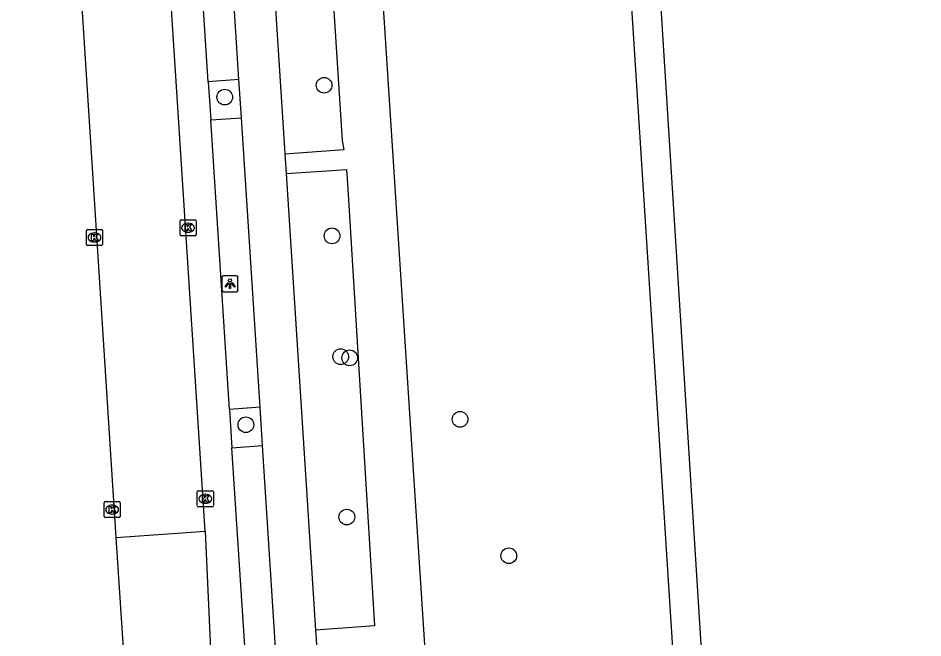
# Model space of a CAD drawing. Extents: x 160732 to 162105, y 387428 to 388479.
# Drawn here: x 160753.5 to 160809.9, y 387907 to 387945.5 of the extents above; entities that cross this region are included whole.
import ezdxf

# ---------------------------------------------------------------- set-up
doc = ezdxf.new("R2010")
doc.units = 0
for name, color, linetype in [('IMGEO_Boom', 7, 'Continuous'), ('IMGEO_Fietspad_gesloten', 7, 'Continuous'), ('IMGEO_Groenvoorziening', 7, 'Continuous'), ('IMGEO_Kolk', 7, 'Continuous'), ('IMGEO_Lichtpunt', 7, 'Continuous'), ('IMGEO_Meer_plas_ven_vijver', 7, 'Continuous'), ('IMGEO_Parkeervlak_open', 7, 'Continuous'), ('IMGEO_Rijbaan_lokaal_gesloten', 7, 'Continuous'), ('IMGEO_Voetpad_open', 7, 'Continuous')]:
    doc.layers.add(name, color=color, linetype=linetype)

msp = doc.modelspace()

# ---------------------------------------------------------------- linework, layer by layer
at = {"layer": 'IMGEO_Boom'}
for centre in [(160772.603, 387941.357), (160766.416, 387940.618), (160773.098, 387931.987), (160773.636, 387924.471), (160774.197, 387924.396), (160781.07, 387920.569), (160767.732, 387920.235), (160774.019, 387914.491), (160784.103, 387912.084)]:
    msp.add_circle(centre, 0.489, dxfattribs=at)
at = {"layer": 'IMGEO_Fietspad_gesloten'}
for points in [[(160785.835, 387796.449), (160785.14, 387807.414), (160782.554, 387849.903), (160772.814, 388000), (160770.609, 388033.989), (160770.417, 388036.928), (160773.499, 388037.066), (160773.388, 388039.695)], [(160767.303, 387941.725), (160766.164, 387959.404)], [(160768.938, 387956.103), (160772.547, 387956.332), (160773.734, 387937.928), (160773.823, 387937.339), (160770.167, 387937.078)], [(160768.938, 387956.103), (160770.165, 387937.104), (160770.167, 387937.078)], [(160767.457, 387939.326), (160767.303, 387941.725)], [(160768.616, 387921.33), (160767.457, 387939.326)], [(160770.167, 387937.078), (160770.243, 387935.892), (160770.245, 387935.866)], [(160770.245, 387935.866), (160773.992, 387936.116), (160774.073, 387934.904), (160775.746, 387907.719), (160772.073, 387907.458)], [(160770.245, 387935.866), (160772.073, 387907.458)], [(160768.77, 387918.939), (160768.616, 387921.33)], [(160769.87, 387901.863), (160768.77, 387918.939)], [(160772.073, 387907.458), (160772.15, 387906.263)]]:
    msp.add_lwpolyline(points, dxfattribs=at)
at = {"layer": 'IMGEO_Groenvoorziening'}
msp.add_lwpolyline([(160804.527, 387806.316), (160803.555, 387806.564), (160802.656, 387807.01), (160801.869, 387807.632), (160801.228, 387808.404), (160800.762, 387809.293), (160800.601, 387809.769), (160800.433, 387810.758), (160788.313, 388000), (160786.861, 388022.113), (160787.07, 388023.425), (160787.432, 388024.236), (160788.27, 388025.267), (160789.315, 388025.958), (160806.244, 388030.763), (160806.63, 388031.671), (160809.89, 388032.592)], dxfattribs=at)
at = {"layer": 'IMGEO_Kolk'}
for p, q in [((160763.63, 387932.066), (160763.63, 387932.918)), ((160763.705, 387932.992), (160764.557, 387932.992)), ((160764.118, 387932.772), (160764.143, 387932.772)), ((160764.631, 387932.918), (160764.631, 387932.066)), ((160757.805, 387931.459), (160757.805, 387932.311)), ((160757.88, 387932.385), (160758.732, 387932.385)), ((160758.293, 387932.165), (160758.318, 387932.165)), ((160758.806, 387932.311), (160758.806, 387931.459)), ((160764.141, 387932.212), (160764.116, 387932.212)), ((160758.316, 387931.605), (160758.291, 387931.605)), ((160764.557, 387931.992), (160763.705, 387931.992)), ((160758.732, 387931.385), (160757.88, 387931.385)), ((160764.706, 387915.199), (160764.706, 387916.051)), ((160764.781, 387916.125), (160765.633, 387916.125)), ((160765.194, 387915.905), (160765.219, 387915.905)), ((160765.707, 387916.051), (160765.707, 387915.199)), ((160758.908, 387914.527), (160758.908, 387915.379)), ((160758.983, 387915.453), (160759.835, 387915.453)), ((160759.909, 387915.379), (160759.909, 387914.527)), ((160765.217, 387915.345), (160765.192, 387915.345)), ((160759.419, 387914.673), (160759.394, 387914.673)), ((160759.396, 387915.233), (160759.421, 387915.233)), ((160765.633, 387915.125), (160764.781, 387915.125)), ((160759.835, 387914.453), (160758.983, 387914.453))]:
    msp.add_line(p, q, dxfattribs=at)
for points in [[(160763.63, 387932.066), (160763.63, 387932.918)], [(160763.705, 387932.992), (160764.557, 387932.992)], [(160764.631, 387932.918), (160764.631, 387932.066)], [(160757.805, 387931.459), (160757.805, 387932.311)], [(160757.88, 387932.385), (160758.732, 387932.385)], [(160758.806, 387932.311), (160758.806, 387931.459)], [(160763.951, 387932.692), (160764.074, 387932.692), (160764.074, 387932.541), (160764.204, 387932.692), (160764.368, 387932.692), (160764.222, 387932.541), (160764.375, 387932.292), (160764.223, 387932.292), (160764.138, 387932.456), (160764.074, 387932.389), (160764.074, 387932.292), (160763.951, 387932.292), (160763.951, 387932.692)], [(160758.126, 387932.085), (160758.249, 387932.085), (160758.249, 387931.934), (160758.379, 387932.085), (160758.543, 387932.085), (160758.397, 387931.934), (160758.55, 387931.685), (160758.398, 387931.685), (160758.313, 387931.849), (160758.249, 387931.782), (160758.249, 387931.685), (160758.126, 387931.685), (160758.126, 387932.085)], [(160764.557, 387931.992), (160763.705, 387931.992)], [(160758.732, 387931.385), (160757.88, 387931.385)], [(160764.706, 387915.199), (160764.706, 387916.051)], [(160764.781, 387916.125), (160765.633, 387916.125)], [(160765.027, 387915.825), (160765.15, 387915.825), (160765.15, 387915.674), (160765.28, 387915.825), (160765.444, 387915.825), (160765.298, 387915.674), (160765.451, 387915.425), (160765.299, 387915.425), (160765.214, 387915.589), (160765.15, 387915.522), (160765.15, 387915.425), (160765.027, 387915.425), (160765.027, 387915.825)], [(160765.707, 387916.051), (160765.707, 387915.199)], [(160758.908, 387914.527), (160758.908, 387915.379)], [(160758.983, 387915.453), (160759.835, 387915.453)], [(160759.909, 387915.379), (160759.909, 387914.527)], [(160759.229, 387915.153), (160759.352, 387915.153), (160759.352, 387915.002), (160759.482, 387915.153), (160759.646, 387915.153), (160759.5, 387915.002), (160759.653, 387914.753), (160759.501, 387914.753), (160759.416, 387914.917), (160759.352, 387914.85), (160759.352, 387914.753), (160759.229, 387914.753), (160759.229, 387915.153)], [(160765.633, 387915.125), (160764.781, 387915.125)], [(160759.835, 387914.453), (160758.983, 387914.453)]]:
    msp.add_lwpolyline(points, dxfattribs=at)
for centre, start, end in [((160763.707, 387932.916), 91.552, 178.448), ((160763.707, 387932.916), 91.552, 178.448), ((160764.555, 387932.916), 1.552, 88.448), ((160764.555, 387932.916), 1.552, 88.448), ((160757.882, 387932.309), 91.552, 178.448), ((160757.882, 387932.309), 91.552, 178.448), ((160758.73, 387932.309), 1.552, 88.448), ((160758.73, 387932.309), 1.552, 88.448), ((160763.707, 387932.068), 181.552, 268.448), ((160763.707, 387932.068), 181.552, 268.448), ((160764.555, 387932.068), 271.552, 358.448), ((160764.555, 387932.068), 271.552, 358.448), ((160757.882, 387931.461), 181.552, 268.448), ((160757.882, 387931.461), 181.552, 268.448), ((160758.73, 387931.461), 271.552, 358.448), ((160758.73, 387931.461), 271.552, 358.448), ((160764.783, 387916.049), 91.552, 178.448), ((160764.783, 387916.049), 91.552, 178.448), ((160765.631, 387916.049), 1.552, 88.448), ((160765.631, 387916.049), 1.552, 88.448), ((160758.985, 387915.377), 91.552, 178.448), ((160758.985, 387915.377), 91.552, 178.448), ((160759.833, 387915.377), 1.552, 88.448), ((160759.833, 387915.377), 1.552, 88.448), ((160764.783, 387915.201), 181.552, 268.448), ((160764.783, 387915.201), 181.552, 268.448), ((160765.631, 387915.201), 271.552, 358.448), ((160765.631, 387915.201), 271.552, 358.448), ((160758.985, 387914.529), 181.552, 268.448), ((160758.985, 387914.529), 181.552, 268.448), ((160759.833, 387914.529), 271.552, 358.448), ((160759.833, 387914.529), 271.552, 358.448)]:
    msp.add_arc(centre, 0.0765, start, end, dxfattribs=at)
for centre, major_axis, ratio, start_param, end_param in [((160764.117, 387932.492), (-0.387, 0.002), 0.722429, 4.712389, 7.853982), ((160764.142, 387932.492), (-0.39, 0.002), 0.717154, 1.570796, 4.712389), ((160758.292, 387931.885), (-0.387, 0.002), 0.722429, 4.712389, 7.853982), ((160758.317, 387931.885), (-0.39, 0.002), 0.717154, 1.570796, 4.712389), ((160765.193, 387915.625), (-0.387, 0.002), 0.722429, 4.712389, 7.853982), ((160765.218, 387915.625), (-0.39, 0.002), 0.717154, 1.570796, 4.712389), ((160759.395, 387914.953), (-0.387, 0.002), 0.722429, 4.712389, 7.853982), ((160759.42, 387914.953), (-0.39, 0.002), 0.717154, 1.570796, 4.712389)]:
    msp.add_ellipse(centre, major_axis=major_axis, ratio=ratio, start_param=start_param, end_param=end_param, dxfattribs=at)
at = {"layer": 'IMGEO_Lichtpunt'}
for p, q in [((160766.245, 387929.414), (160766.245, 387928.607)), ((160766.245, 387929.414), (160766.245, 387928.607)), ((160767.147, 387929.509), (160766.339, 387929.509)), ((160767.147, 387929.509), (160766.339, 387929.509)), ((160767.241, 387928.607), (160767.241, 387929.414)), ((160767.241, 387928.607), (160767.241, 387929.414)), ((160766.339, 387928.513), (160767.147, 387928.513)), ((160766.339, 387928.513), (160767.147, 387928.513))]:
    msp.add_line(p, q, dxfattribs=at)
for points in [[(160766.619, 387929.078), (160766.658, 387929.05), (160766.47, 387928.788), (160766.432, 387928.815), (160766.619, 387929.078)], [(160766.721, 387929.03), (160766.768, 387929.03), (160766.768, 387928.708), (160766.721, 387928.708), (160766.721, 387929.03)], [(160766.831, 387929.05), (160766.869, 387929.077), (160767.056, 387928.815), (160767.017, 387928.787), (160766.831, 387929.05)]]:
    msp.add_lwpolyline(points, dxfattribs=at)
msp.add_circle((160766.744, 387929.212), 0.0994, dxfattribs=at)
for centre, start, end in [((160766.339, 387929.414), 90, 180), ((160766.339, 387929.414), 90, 180), ((160767.147, 387929.414), 0, 90), ((160767.147, 387929.414), 0, 90), ((160766.339, 387928.607), 180, 270), ((160766.339, 387928.607), 180, 270), ((160767.147, 387928.607), 270, 0), ((160767.147, 387928.607), 270, 360)]:
    msp.add_arc(centre, 0.0946, start, end, dxfattribs=at)
at = {"layer": 'IMGEO_Meer_plas_ven_vijver'}
msp.add_lwpolyline([(160788.782, 388022.168), (160790.178, 388000), (160796.936, 387892.703), (160802.392, 387809.986)], dxfattribs=at)
at = {"layer": 'IMGEO_Parkeervlak_open'}
for points in [[(160765.392, 387941.58), (160765.546, 387939.202)], [(160766.711, 387921.174), (160766.865, 387918.802)]]:
    msp.add_lwpolyline(points, dxfattribs=at)
at = {"layer": 'IMGEO_Rijbaan_lokaal_gesloten'}
for points in [[(160759.662, 387913.216), (160753.548, 388008.421)], [(160765.198, 387913.607), (160760.054, 387993.374)], [(160759.662, 387913.216), (160765.198, 387913.607)], [(160765.198, 387913.607), (160765.693, 387902.582)], [(160760.378, 387902.244), (160759.662, 387913.216)]]:
    msp.add_lwpolyline(points, dxfattribs=at)
at = {"layer": 'IMGEO_Voetpad_open'}
for points in [[(160765.392, 387941.58), (160764.246, 387959.299)], [(160767.303, 387941.725), (160765.392, 387941.58)], [(160765.546, 387939.202), (160767.457, 387939.326)], [(160766.711, 387921.174), (160765.546, 387939.202)], [(160768.616, 387921.33), (160766.711, 387921.174)], [(160766.865, 387918.802), (160768.77, 387918.939)], [(160767.97, 387901.706), (160766.865, 387918.802)]]:
    msp.add_lwpolyline(points, dxfattribs=at)

doc.saveas('drawing.dxf')
